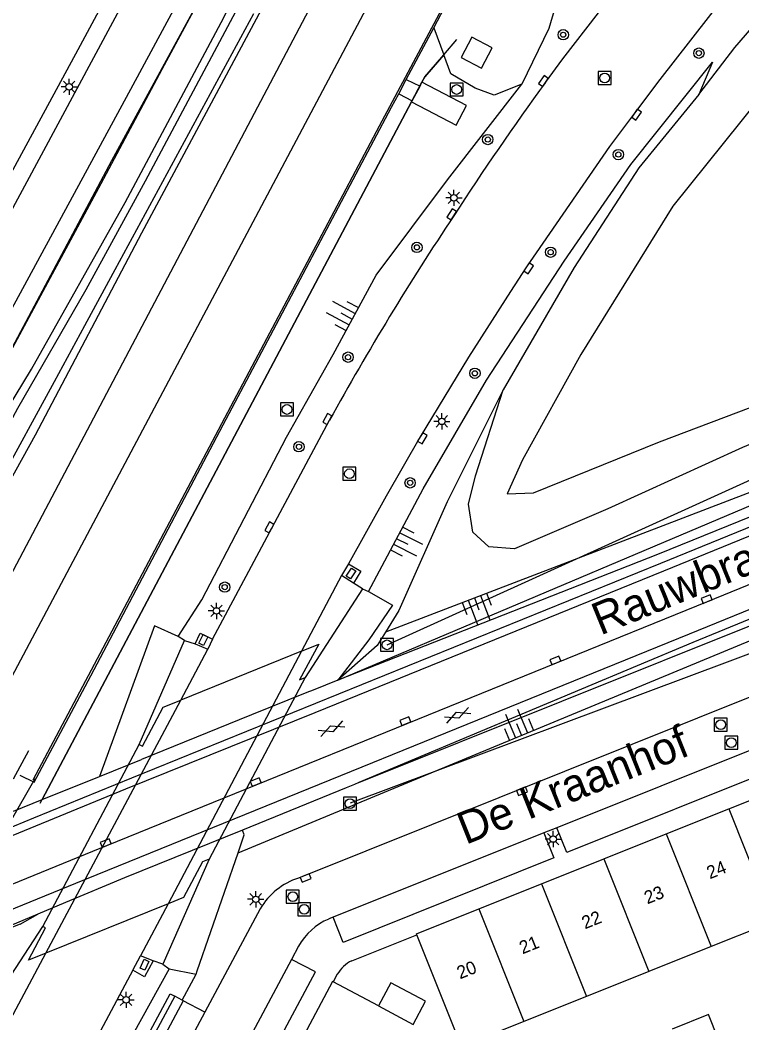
# Model space of a CAD drawing. Extents: x 136000 to 138005, y 398500 to 400500.
# Drawn here: x 137193.2 to 137248.9, y 399546.3 to 399623.7 of the extents above; entities that cross this region are included whole.
import ezdxf

# ---------------------------------------------------------------- set-up
doc = ezdxf.new("R2010")
doc.units = 0
for name, color, linetype in [('gg-afsc-erfafscheiding', 7, 'Continuous'), ('gg-afsc-hekwerk', 7, 'Continuous'), ('gg-afsc-muur', 7, 'Continuous'), ('gg-anno-huisnummerreeks BGT', 7, 'Continuous'), ('gg-anno-openbare ruimte label', 7, 'Continuous'), ('gg-aspt-spoorlijn', 7, 'Continuous'), ('gg-bbg-bijgebouw', 7, 'Continuous'), ('gg-bbg-hoofdgebouw', 7, 'Continuous'), ('gg-bbg-tussenscheiding', 7, 'Continuous'), ('gg-knt-BGT kruinlijn', 7, 'Continuous'), ('gg-knt-bovenkant onderkant talud', 7, 'Continuous'), ('gg-knt-verharding', 7, 'Continuous'), ('gg-knt-verharding niveau 01', 7, 'Continuous'), ('gg-knt-verharding nz', 7, 'Continuous'), ('gg-kntw-bovenkant insteek waterloop', 7, 'Continuous'), ('gg-kwrk-duiker nz buis', 7, 'Continuous'), ('gg-kwrk-keermuur', 7, 'Continuous'), ('gg-kwrk-kunstwerk', 7, 'Continuous'), ('gg-kwrk-kunstwerk niveau 01', 7, 'Continuous'), ('gg-kwrk-uitstroombak niveau min 01', 7, 'Continuous'), ('gt-grn-groengrens', 7, 'Continuous'), ('gt-symb-boom', 7, 'Continuous'), ('gt-symb-gesloten verharding', 7, 'Continuous'), ('gt-symb-kolk', 7, 'Continuous'), ('gt-symb-kolk center center', 7, 'Continuous'), ('gt-symb-lichtmast', 7, 'Continuous'), ('gt-symb-rioolschacht', 7, 'Continuous'), ('gt-symb-talud symbool', 7, 'Continuous'), ('gx-grn-maaiveld', 7, 'Continuous')]:
    doc.layers.add(name, color=color, linetype=linetype)

# ---------------------------------------------------------------- blocks, each defined once
blk = doc.blocks.new('gt0-RS')
at = {"layer": 'gt-symb-rioolschacht'}
blk.add_lwpolyline([(-0.5, -0.5), (0.5, -0.5), (0.5, 0.5), (-0.5, 0.5)], close=True, dxfattribs=at)
blk.add_circle((0, 0), 0.375, dxfattribs=at)
blk = doc.blocks.new('gt0-LMAST')
at = {"layer": 'gt-symb-lichtmast'}
for p, q in [((-0.182, 0.173), (-0.447, 0.438)), ((-0.005, 0.246), (-0.005, 0.621)), ((0.172, 0.173), (0.437, 0.438)), ((-0.255, -0.004), (-0.63, -0.004)), ((-0.182, -0.181), (-0.447, -0.446)), ((-0.005, -0.254), (-0.005, -0.629)), ((0.437, -0.446), (0.172, -0.181)), ((0.245, -0.004), (0.62, -0.004))]:
    blk.add_line(p, q, dxfattribs=at)
blk.add_circle((-0.005, -0.004), 0.25, dxfattribs=at)
blk = doc.blocks.new('gt0-KOLKCC')
at = {"layer": 'gt-symb-kolk center center'}
blk.add_lwpolyline([(-0.375, 0.2), (0.375, 0.2), (0.375, -0.2), (-0.375, -0.2)], close=True, dxfattribs=at)
blk = doc.blocks.new('gt0-BOOM')
at = {"layer": 'gt-symb-boom'}
for radius in [0.4, 0.2]:
    blk.add_circle((0, 0), radius, dxfattribs=at)
blk = doc.blocks.new('gt0-KOLK')
at = {"layer": 'gt-symb-kolk'}
blk.add_lwpolyline([(0, 0), (0.375, 0), (0.375, 0.4), (-0.375, 0.4), (-0.375, 0), (0, 0)], dxfattribs=at)
blk = doc.blocks.new('gt0-TALUD_1')
at = {"layer": 'gt-symb-talud symbool'}
for p, q in [((-1, -1), (-1, 0)), ((-0.5, -2), (-0.5, 0)), ((0, -1), (0, 0)), ((0.5, -2), (0.5, 0)), ((1, -1), (1, 0))]:
    blk.add_line(p, q, dxfattribs=at)
blk = doc.blocks.new('gt0-GESVH1')
at = {"layer": 'gt-symb-gesloten verharding'}
for p, q in [((-0.992, -0.261), (0.008, 0.239)), ((0.008, -0.261), (-0.992, 0.239)), ((0.008, 0.239), (1.008, -0.261)), ((1.008, 0.239), (0.008, -0.261))]:
    blk.add_line(p, q, dxfattribs=at)

msp = doc.modelspace()

# ---------------------------------------------------------------- linework, layer by layer
at = {"layer": 'gg-afsc-erfafscheiding'}
msp.add_lwpolyline([(137219.011, 399663.247), (137216.414, 399657.193), (137214.15, 399652.206), (137212.692, 399649.295), (137197.494, 399621.06), (137183.128, 399594.585)], dxfattribs=at)
at = {"layer": 'gg-afsc-hekwerk'}
for p, q in [((137225.891, 399621.008), (137226.891, 399622.177)), ((137223.405, 399617.365), (137224.209, 399618.883)), ((137224.058, 399618.598), (137224.209, 399618.883)), ((137223.459, 399617.467), (137224.058, 399618.598)), ((137194.921, 399563.567), (137223.405, 399617.365)), ((137223.405, 399617.365), (137223.459, 399617.467)), ((137192.707, 399565.166), (137193.903, 399567.359)), ((137194.779, 399563.299), (137194.921, 399563.567))]:
    msp.add_line(p, q, dxfattribs=at)
for points in [[(137256.249, 399714.772), (137254.914, 399712.483), (137253.563, 399710.405), (137249.695, 399704.381), (137245.889, 399697.398), (137241.129, 399688.577), (137236.38, 399679.731), (137229.223, 399666.427), (137224.479, 399657.489), (137219.676, 399648.68), (137212.528, 399635.414), (137204.152, 399619.869), (137199.442, 399611.043), (137192.283, 399597.744), (137187.535, 399588.821), (137174.345, 399564.457), (137177.66, 399561.046), (137176.465, 399558.865)], [(137224.209, 399618.883), (137224.431, 399619.302), (137225.891, 399621.008)]]:
    msp.add_lwpolyline(points, dxfattribs=at)
at = {"layer": 'gg-afsc-muur'}
msp.add_line((137192.449, 399561.829), (137194.383, 399565.194), dxfattribs=at)
msp.add_lwpolyline([(137194.24, 399565.104), (137199.854, 399575.703), (137207.824, 399590.767), (137211.354, 399597.436), (137216.282, 399606.726), (137220.924, 399615.531), (137229.192, 399630.994), (137234.796, 399641.512), (137244.122, 399659.206), (137267.963, 399704.192)], dxfattribs=at)
at = {"layer": 'gg-aspt-spoorlijn'}
for points in [[(137180.276, 399557.817), (137190.513, 399577.123), (137216.83, 399627.032), (137223.229, 399638.814), (137243.016, 399676.404), (137279.168, 399744.376), (137339.688, 399858.771), (137384.54, 399942.957), (137424.377, 400018.015), (137448.175, 400062.892), (137473.598, 400111.171), (137480.612, 400124.236), (137511.513, 400182.67), (137519.303, 400197.169), (137549.499, 400254.306), (137652.966, 400449.039), (137679.974, 400500)], [(137185.594, 399559.889), (137451.439, 400061.164), (137507.991, 400167.823), (137535.597, 400219.587), (137588.607, 400319.533), (137597.649, 400336.455), (137605.519, 400351.728), (137623.003, 400384.374), (137641.233, 400419.186), (137650.164, 400435.608), (137658.805, 400451.811), (137684.39, 400500)]]:
    msp.add_lwpolyline(points, dxfattribs=at)
at = {"layer": 'gg-bbg-bijgebouw'}
for points in [[(137223.521, 399546.222), (137224.478, 399548.013), (137221.806, 399549.441), (137220.849, 399547.651)], [(137244.253, 399543.989), (137247.051, 399545.108), (137246.297, 399546.993), (137243.495, 399545.87)]]:
    msp.add_lwpolyline(points, dxfattribs=at)
at = {"layer": 'gg-bbg-hoofdgebouw'}
for p, q in [((137247.857, 399562.846), (137252.672, 399564.774)), ((137243.043, 399560.918), (137247.857, 399562.846)), ((137238.228, 399558.99), (137243.043, 399560.918)), ((137233.413, 399557.061), (137238.228, 399558.99)), ((137228.599, 399555.133), (137233.413, 399557.061)), ((137251.324, 399554.163), (137246.511, 399552.236)), ((137246.511, 399552.236), (137241.699, 399550.308)), ((137241.699, 399550.308), (137236.886, 399548.38)), ((137220.849, 399547.651), (137217.364, 399549.514)), ((137236.886, 399548.38), (137232.073, 399546.453))]:
    msp.add_line(p, q, dxfattribs=at)
for points in [[(137223.806, 399553.149), (137223.784, 399553.205), (137228.599, 399555.133)], [(137232.073, 399546.453), (137227.26, 399544.525), (137223.806, 399553.149)], [(137217.364, 399549.514), (137217.321, 399549.537), (137214.889, 399544.988)]]:
    msp.add_lwpolyline(points, dxfattribs=at)
at = {"layer": 'gg-bbg-tussenscheiding'}
for p, q in [((137247.857, 399562.846), (137251.324, 399554.163)), ((137243.043, 399560.918), (137246.511, 399552.236)), ((137238.228, 399558.99), (137241.699, 399550.308)), ((137233.413, 399557.061), (137236.886, 399548.38)), ((137228.599, 399555.133), (137232.073, 399546.453)), ((137220.849, 399547.651), (137223.521, 399546.222))]:
    msp.add_line(p, q, dxfattribs=at)
at = {"layer": 'gg-knt-BGT kruinlijn'}
msp.add_line((137210.023, 399559.454), (137261.726, 399580.9), dxfattribs=at)
for points in [[(137245.568, 399617.946), (137248.329, 399621.558), (137253.738, 399627.836), (137261.352, 399636.486), (137269.838, 399644.633), (137273.499, 399647.133), (137276.183, 399647.615), (137277.328, 399646.942), (137277.777, 399646.033)], [(137245.568, 399617.946), (137240.939, 399612.29), (137235.935, 399604.607), (137230.469, 399595.157)], [(137272.48, 399600.815), (137269.214, 399599.454), (137258.81, 399594.889), (137248.917, 399590.728), (137238.543, 399585.995), (137231.344, 399582.91), (137229.354, 399583.07), (137228.133, 399584.197), (137227.784, 399586.358), (137228.331, 399588.541), (137230.469, 399595.157)], [(137260.831, 399590.876), (137257.661, 399590.393), (137221.395, 399576.483)]]:
    msp.add_lwpolyline(points, dxfattribs=at)
at = {"layer": 'gg-knt-bovenkant onderkant talud'}
for p, q in [((137219.342, 399564.887), (137261.336, 399581.707)), ((137205.724, 399548.093), (137206.785, 399550.098))]:
    msp.add_line(p, q, dxfattribs=at)
for points in [[(137275.483, 399644.415), (137275.252, 399645.603), (137270.766, 399640.666), (137258.751, 399627.967), (137251.422, 399619.12), (137243.553, 399609.324), (137236.452, 399597.884), (137231.967, 399589.768), (137230.768, 399587.139), (137232.818, 399587.224), (137242.529, 399591.146), (137254.562, 399595.711), (137264.226, 399599.617), (137271.029, 399602.078), (137276.033, 399603.85), (137277.158, 399604.661), (137277.271, 399606.538), (137276.882, 399614.036), (137276.208, 399623.791), (137275.474, 399634.735), (137275.086, 399639.824), (137275.797, 399641.766), (137275.675, 399642.812)], [(137220.08, 399579.608), (137224.3, 399587.524), (137229.172, 399595.905), (137235.185, 399605.086), (137240.323, 399612.543), (137246.599, 399620.429), (137245.568, 399617.946)], [(137205.405, 399576.157), (137207.24, 399578.973), (137213.764, 399591.519), (137217.352, 399597.905), (137220.671, 399604.01), (137226.164, 399611.358), (137231.906, 399618.728)], [(137230.469, 399595.157), (137226.152, 399586.539), (137222.432, 399578.16), (137221.395, 399576.483)], [(137217.724, 399572.768), (137257.43, 399589.6), (137260.831, 399590.876)], [(137221.395, 399576.483), (137220.765, 399575.464), (137217.724, 399572.768)], [(137204.716, 399550.518), (137197.512, 399537.518), (137190.069, 399523.222), (137178.677, 399504.505)]]:
    msp.add_lwpolyline(points, dxfattribs=at)
at = {"layer": 'gg-knt-verharding'}
for p, q in [((137208.049, 399575.933), (137217.088, 399592.824)), ((137218.547, 399581.738), (137217.999, 399580.843)), ((137219.626, 399579.83), (137220.08, 399579.608)), ((137205.899, 399575.847), (137205.405, 399576.157)), ((137208.049, 399575.933), (137207.692, 399575.169)), ((137250.73, 399571.962), (137214.688, 399557.521)), ((137251.296, 399568.085), (137234.602, 399561.401)), ((137191.656, 399560.421), (137201.382, 399564.388)), ((137233.598, 399560.999), (137217.351, 399554.494)), ((137234.602, 399561.401), (137233.598, 399560.999)), ((137189.475, 399555.775), (137198.839, 399559.599)), ((137206.872, 399550.35), (137210.023, 399559.454)), ((137211.736, 399555.149), (137207.464, 399547.163)), ((137217.351, 399554.494), (137217.014, 399554.36)), ((137218.799, 399551.139), (137223.806, 399553.149)), ((137214.7, 399552.267), (137214.154, 399551.242)), ((137201.909, 399550.407), (137202.497, 399551.508)), ((137204.229, 399550.873), (137204.716, 399550.518)), ((137204.716, 399550.518), (137206.785, 399550.098)), ((137206.785, 399550.098), (137206.872, 399550.35)), ((137217.681, 399550.106), (137217.364, 399549.514)), ((137205.147, 399548.402), (137186.342, 399513.258)), ((137205.724, 399548.093), (137205.147, 399548.402)), ((137205.805, 399548.05), (137205.724, 399548.093)), ((137207.464, 399547.163), (137205.805, 399548.05))]:
    msp.add_line(p, q, dxfattribs=at)
for points in [[(137248.844, 399705.986), (137220.227, 399652.644), (137201.743, 399618.318), (137175.707, 399570.308)], [(137286.661, 399672.917), (137283.532, 399668.408), (137279.192, 399662.624), (137273.981, 399655.999), (137269.283, 399650.505), (137264.482, 399645.042), (137259.572, 399639.72), (137252.816, 399631.999), (137248.857, 399627.178), (137247.468, 399625.414), (137242.543, 399619.094), (137240.589, 399616.508), (137238.662, 399613.928), (137233.522, 399606.486), (137232.27, 399604.641), (137231.023, 399602.763), (137227.807, 399597.692), (137224.071, 399591.532), (137221.456, 399586.973), (137218.547, 399581.738)], [(137174.387, 399575.346), (137185.126, 399595.23), (137217.062, 399654.584), (137217.805, 399656.649), (137218.379, 399658.584), (137219.21, 399660.457)], [(137233.735, 399618.877), (137235.059, 399620.69), (137240.572, 399627.824), (137243.909, 399631.865), (137246.625, 399635.137), (137247.651, 399636.313)], [(137223.405, 399617.365), (137226.834, 399615.574), (137227.654, 399617.085), (137224.209, 399618.883)], [(137201.382, 399564.388), (137215.97, 399570.289), (137242.849, 399581.211), (137269.649, 399592.137)], [(137198.839, 399559.599), (137199.896, 399560.031), (137234.576, 399574.125), (137246.229, 399578.839), (137258.137, 399583.711), (137270.961, 399588.898)], [(137218.547, 399581.738), (137219.503, 399581.193), (137218.916, 399580.268)], [(137220.08, 399579.608), (137221.942, 399578.55), (137220.12, 399575.892), (137217.724, 399572.768)], [(137205.405, 399576.157), (137203.589, 399576.972), (137199.333, 399565.343)], [(137206.713, 399575.583), (137207.098, 399576.414), (137208.049, 399575.933)], [(137210.023, 399559.454), (137210.509, 399560.86), (137210.361, 399561.223)], [(137214.154, 399551.242), (137193.705, 399512.98), (137193.565, 399512.649)], [(137203.491, 399551.144), (137202.82, 399549.901), (137201.909, 399550.407)], [(137201.909, 399550.407), (137197.345, 399541.836), (137194.846, 399537.234), (137191.835, 399531.764), (137187.712, 399524.614), (137183.462, 399517.543), (137176.96, 399507.187), (137167.31, 399492.357), (137163.42, 399486.218), (137160.176, 399480.914), (137155.683, 399473.369), (137152.047, 399467.107), (137145.112, 399454.348), (137144.092, 399452.377)], [(137207.464, 399547.163), (137192.178, 399518.611), (137188.701, 399512.211)]]:
    msp.add_lwpolyline(points, dxfattribs=at)
for centre, radius, start, end in [((137406.697, 399492.358), 214.296, 143.815, 147.15187), ((137405.333, 399489.316), 214.825, 146.27306, 151.1955), ((137216.394, 399552.375), 5.421, 108.34102, 149.22434), ((137218.828, 399550.028), 4.696, 112.7276, 151.53073), ((137219.965, 399548.755), 2.653, 116.06902, 149.40507)]:
    msp.add_arc(centre, radius, start, end, dxfattribs=at)
at = {"layer": 'gg-knt-verharding niveau 01'}
for p, q in [((137214.921, 399575.019), (137204.625, 399555.535)), ((137195.209, 399551.73), (137205.602, 399571.243))]:
    msp.add_line(p, q, dxfattribs=at)
at = {"layer": 'gg-knt-verharding nz'}
for points in [[(137251.296, 399568.085), (137252.064, 399566.166), (137235.37, 399559.483), (137234.602, 399561.401)], [(137233.598, 399560.999), (137234.369, 399559.073), (137218.126, 399552.56), (137217.351, 399554.494)], [(137193.565, 399512.649), (137195.381, 399511.733), (137215.988, 399550.291), (137214.154, 399551.242)], [(137205.805, 399548.05), (137187.092, 399513.085), (137188.701, 399512.211)]]:
    msp.add_lwpolyline(points, dxfattribs=at)
at = {"layer": 'gg-kntw-bovenkant insteek waterloop'}
for points in [[(137236.645, 399630.612), (137235.576, 399628.469), (137233.987, 399623.024), (137231.906, 399618.728)], [(137231.906, 399618.728), (137229.777, 399617.882), (137228.321, 399618.442), (137226.439, 399619.547), (137225.891, 399621.008)]]:
    msp.add_lwpolyline(points, dxfattribs=at)
at = {"layer": 'gg-kwrk-duiker nz buis'}
msp.add_lwpolyline([(137221.513, 399575.504), (137271.722, 399598.303), (137277.228, 399585.203), (137218.662, 399563.288)], dxfattribs=at)
at = {"layer": 'gg-kwrk-keermuur'}
for p, q in [((137217.724, 399572.768), (137216.757, 399572.387)), ((137216.757, 399572.387), (137215.809, 399572.014)), ((137210.112, 399569.707), (137202.584, 399566.651)), ((137211.066, 399570.094), (137210.112, 399569.707)), ((137199.333, 399565.343), (137202.584, 399566.651)), ((137194.921, 399563.567), (137199.333, 399565.343)), ((137219.342, 399564.887), (137218.994, 399564.741)), ((137192.716, 399562.68), (137194.921, 399563.567)), ((137196.73, 399555.627), (137194.597, 399554.735)), ((137194.597, 399554.735), (137188.975, 399552.383))]:
    msp.add_line(p, q, dxfattribs=at)
for points in [[(137201.833, 399565.237), (137242.618, 399581.807), (137269.398, 399592.727)], [(137269.398, 399592.727), (137269.189, 399593.253), (137251.361, 399586.111), (137242.369, 399582.474), (137217.724, 399572.768)], [(137197.526, 399557.126), (137244.84, 399576.348), (137271.648, 399587.267)], [(137271.756, 399587.034), (137271.901, 399586.723), (137255.87, 399580.098), (137245.101, 399575.691), (137219.342, 399564.887)], [(137215.809, 399572.014), (137215.33, 399571.825), (137211.066, 399570.094)], [(137192.035, 399561.228), (137194.271, 399562.165), (137201.833, 399565.237)], [(137218.994, 399564.741), (137218.361, 399564.476), (137210.361, 399561.223)], [(137210.361, 399561.223), (137201.263, 399557.524), (137196.73, 399555.627)], [(137188.365, 399553.41), (137189.322, 399553.793), (137197.526, 399557.126)]]:
    msp.add_lwpolyline(points, dxfattribs=at)
at = {"layer": 'gg-kwrk-kunstwerk'}
for p, q in [((137217.999, 399580.843), (137214.921, 399575.019)), ((137218.916, 399580.268), (137217.999, 399580.843)), ((137219.626, 399579.83), (137218.916, 399580.268)), ((137219.626, 399579.83), (137215.203, 399572.972)), ((137202.403, 399567.816), (137205.899, 399575.847)), ((137205.899, 399575.847), (137206.713, 399575.583)), ((137206.713, 399575.583), (137207.692, 399575.169)), ((137205.602, 399571.243), (137207.692, 399575.169)), ((137207.805, 399558.983), (137204.229, 399550.873)), ((137204.625, 399555.535), (137202.497, 399551.508)), ((137190.472, 399546.895), (137194.966, 399553.79)), ((137192.074, 399545.844), (137195.209, 399551.73)), ((137203.491, 399551.144), (137202.497, 399551.508)), ((137204.229, 399550.873), (137203.491, 399551.144))]:
    msp.add_line(p, q, dxfattribs=at)
at = {"layer": 'gg-kwrk-kunstwerk niveau 01'}
for p, q in [((137214.921, 399575.019), (137205.602, 399571.243)), ((137215.203, 399572.972), (137207.805, 399558.983)), ((137194.966, 399553.79), (137202.403, 399567.816)), ((137204.625, 399555.535), (137195.209, 399551.73))]:
    msp.add_line(p, q, dxfattribs=at)
for points in [[(137214.921, 399575.019), (137216.243, 399575.555), (137214.771, 399572.796), (137215.203, 399572.972)], [(137202.403, 399567.816), (137202.657, 399567.681), (137204.257, 399570.699), (137205.602, 399571.243)], [(137207.805, 399558.983), (137207.284, 399558.772), (137205.831, 399556.023), (137204.625, 399555.535)], [(137195.209, 399551.73), (137193.861, 399551.185), (137195.182, 399553.676), (137194.966, 399553.79)]]:
    msp.add_lwpolyline(points, dxfattribs=at)
at = {"layer": 'gg-kwrk-uitstroombak niveau min 01'}
msp.add_lwpolyline([(137227.237, 399620.807), (137228.788, 399619.98), (137229.616, 399621.533), (137228.064, 399622.36), (137227.237, 399620.807)], dxfattribs=at)
at = {"layer": 'gt-grn-groengrens'}
msp.add_lwpolyline([(137181.073, 399505.555), (137182.816, 399508.05), (137185.48, 399512.614), (137204.783, 399548.597), (137205.147, 399548.402)], dxfattribs=at)
at = {"layer": 'gx-grn-maaiveld'}
for p, q in [((137222.995, 399619.089), (137225.12, 399623.086)), ((137225.12, 399623.086), (137225.891, 399621.008)), ((137222.426, 399618), (137222.995, 399619.089)), ((137222.995, 399619.089), (137224.058, 399618.598)), ((137223.405, 399617.365), (137194.921, 399563.567)), ((137222.426, 399618), (137223.459, 399617.467)), ((137193.238, 399553.958), (137194.597, 399554.735)), ((137193.238, 399553.958), (137192.129, 399553.514))]:
    msp.add_line(p, q, dxfattribs=at)
for points in [[(137186.675, 399587.27), (137189.853, 399593.282), (137196.43, 399605.6), (137200.302, 399612.852), (137210.271, 399631.188), (137223.422, 399655.738), (137228.013, 399664.157), (137233.931, 399675.155), (137242.074, 399690.548), (137251.557, 399707.723), (137256.736, 399716.055)], [(137225.12, 399623.086), (137227.049, 399626.779), (137229.26, 399630.483), (137235.038, 399641.496), (137243.55, 399657.919), (137248.436, 399666.838), (137252.275, 399673.974), (137255.031, 399679.724)], [(137185.959, 399575.807), (137186.974, 399577.745), (137187.557, 399580.048), (137188.265, 399581.512), (137188.924, 399582.604), (137190.203, 399584.112), (137194.409, 399591.7), (137202.615, 399607.285), (137217.418, 399634.932), (137218.459, 399637.065), (137218.685, 399639.105)], [(137189.632, 399589.398), (137194.098, 399596.766), (137201.328, 399609.605), (137208.719, 399623.505), (137214.353, 399634.529)], [(137212.49, 399629.365), (137202.871, 399611.266), (137198.281, 399602.878), (137193.011, 399593.741), (137186.49, 399581.584), (137186.123, 399580.937), (137185.861, 399580.946), (137185.654, 399580.953), (137185.625, 399581.283), (137186.222, 399582.459), (137186.254, 399582.523), (137187.429, 399585.048), (137189.632, 399589.398)], [(137211.23, 399624.176), (137195.856, 399595.781), (137191.483, 399587.811)], [(137225.891, 399621.008), (137224.431, 399619.302), (137224.209, 399618.883)], [(137193.198, 399565.448), (137194.316, 399564.907), (137197.179, 399570.308), (137198.663, 399573.106), (137208.882, 399592.473), (137213.693, 399601.547), (137221.871, 399616.965), (137222.426, 399618)]]:
    msp.add_lwpolyline(points, dxfattribs=at)

# ---------------------------------------------------------------- block references
at = {"layer": 'gt-symb-boom'}
for p in [(137235.102, 399622.553), (137245.559, 399621.132), (137229.282, 399614.471), (137239.35, 399613.309), (137223.819, 399606.154), (137234.131, 399605.781), (137218.507, 399597.686), (137228.29, 399596.441), (137214.722, 399590.778), (137223.295, 399587.996), (137208.996, 399579.953)]:
    msp.add_blockref('gt0-BOOM', p, dxfattribs=at)
at = {"layer": 'gt-symb-gesloten verharding'}
for p, rotation in [((137226.968, 399570.06), -157.9005103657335), ((137217.225, 399569.035), 21.769501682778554)]:
    msp.add_blockref('gt0-GESVH1', p, dxfattribs=dict(at, rotation=rotation))
at = {"layer": 'gt-symb-kolk'}
for p, rotation in [((137233.735, 399618.877), 54.886338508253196), ((137240.589, 399616.508), -124.41750151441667), ((137226.664, 399608.595), 57.24101604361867), ((137232.27, 399604.641), -124.75997177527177), ((137217.088, 399592.824), 61.60851551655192), ((137224.071, 399591.532), -121.5297898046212), ((137212.616, 399584.457), 61.10294145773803), ((137246.229, 399578.839), 22.027678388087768), ((137234.576, 399574.125), 22.09963498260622), ((137223.007, 399569.428), 22.125102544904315), ((137211.462, 399564.735), 22.13257795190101), ((137231.841, 399564.404), -158.12067177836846), ((137199.896, 399560.031), 22.212017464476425), ((137215.169, 399557.709), -158.64963467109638)]:
    msp.add_blockref('gt0-KOLK', p, dxfattribs=dict(at, rotation=rotation))
at = {"layer": 'gt-symb-kolk center center'}
for p, rotation in [((137218.731, 399581.003), 56.07044606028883), ((137207.354, 399575.876), 63.4710406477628), ((137202.807, 399550.828), 65.4491851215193)]:
    msp.add_blockref('gt0-KOLKCC', p, dxfattribs=dict(at, rotation=rotation))
at = {"layer": 'gt-symb-lichtmast'}
for p in [(137197.011, 399618.537), (137226.676, 399609.978), (137225.747, 399592.74), (137208.362, 399578.121), (137234.334, 399560.527), (137211.393, 399555.881), (137201.396, 399548.13)]:
    msp.add_blockref('gt0-LMAST', p, dxfattribs=at)
at = {"layer": 'gt-symb-rioolschacht'}
for p in [(137238.291, 399619.223), (137226.881, 399618.328), (137213.805, 399593.653), (137218.617, 399588.694), (137221.513, 399575.504), (137247.25, 399569.354), (137248.059, 399567.951), (137218.664, 399563.261), (137214.249, 399556.085), (137215.123, 399555.105)]:
    msp.add_blockref('gt0-RS', p, dxfattribs=at)
at = {"layer": 'gt-symb-talud symbool'}
for p, xscale, yscale, rotation in [((137218.832, 399600.626), 0.999882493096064, 0.9998824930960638, -118.1028235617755), ((137222.253, 399583.685), 0.9995323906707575, 0.9995323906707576, 63.17859357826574), ((137228.272, 399579.104), 1.0002599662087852, 1.0002599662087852, 20.971710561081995), ((137231.872, 399568.512), 0.9996924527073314, 0.9996924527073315, -157.41099611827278)]:
    msp.add_blockref('gt0-TALUD_1', p, dxfattribs=dict(at, xscale=xscale, yscale=yscale, rotation=rotation))

# ---------------------------------------------------------------- texts
at = {"layer": 'gg-anno-huisnummerreeks BGT'}
for s, p in [('24', (137246.402, 399557.416)), ('23', (137241.587, 399555.488)), ('22', (137236.773, 399553.559)), ('21', (137231.958, 399551.631)), ('20', (137227.143, 399549.703))]:
    msp.add_text(s, height=1, rotation=21.8, dxfattribs=at).set_placement(p)
at = {"layer": 'gg-anno-openbare ruimte label'}
for s, rotation, p in [('Rauwbrakenpad', 22.2, (137237.966, 399576.208)), ('De Kraanhof', 21.8, (137227.576, 399560.067))]:
    msp.add_text(s, height=2.5, rotation=rotation, dxfattribs=at).set_placement(p)

doc.saveas('drawing.dxf')
